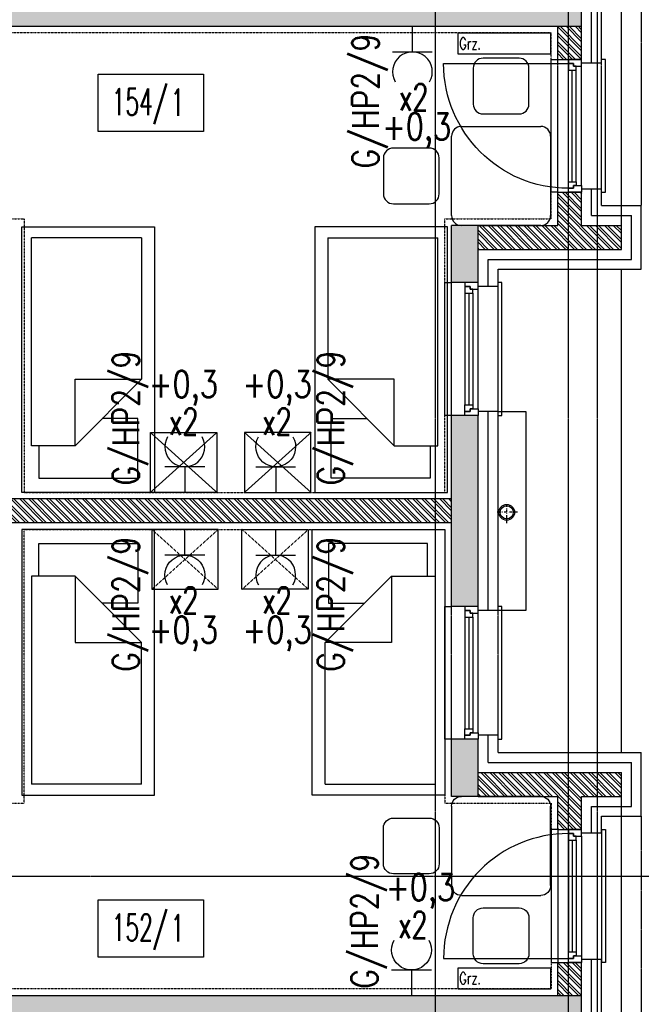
# Model space of a CAD drawing. Extents: x -7228 to 74941, y -112898 to 85621.
# Tile 474 of 635: x 58934 to 59403, y 35820 to 36561. Entities that reach past the tile are written whole.
import ezdxf
from ezdxf.enums import TextEntityAlignment as Align

# ---------------------------------------------------------------- set-up
doc = ezdxf.new("R2010")
doc.units = 0
for name, pattern in [('CENTER', [2, 1.25, -0.25, 0.25, -0.25]), ('DASHDOT', [1, 0.5, -0.25, 0, -0.25]), ('DASHED2', [0.375, 0.25, -0.125]), ('DIVIDE', [31.75, 12.7, -6.35, 0, -6.35, 0, -6.35])]:
    doc.linetypes.add(name, pattern=pattern)
doc.layers.get('0').update_dxf_attribs({"color": 101, "linetype": 'CONTINUOUS'})
for name, color, linetype in [('E35', 6, 'CONTINUOUS'), ('E50', 3, 'CONTINUOUS'), ('Ins-co', 2, 'CONTINUOUS'), ('Mkd-piony', 86, 'CONTINUOUS'), ('Okn---okna', 5, 'CONTINUOUS'), ('Opis-pom', 6, 'CONTINUOUS'), ('Opis_pom_ramka', 6, 'CONTINUOUS'), ('Os-osie glowne', 1, 'CENTER'), ('Pzt-chodniki', 8, 'CONTINUOUS'), ('Sc-beton', 7, 'CONTINUOUS'), ('Sc-beton-hatch', 86, 'CONTINUOUS'), ('Sc-cegla pustak', 42, 'CONTINUOUS'), ('Sc-cegla pustak-hatch', 8, 'CONTINUOUS'), ('Sc-drewno', 22, 'CONTINUOUS'), ('Sc-izolacja term-styropian', 151, 'STYROPIAN-KA'), ('Suf-widok', 8, 'CONTINUOUS'), ('W-idok nad', 5, 'DASHED2'), ('Wyp-meble', 155, 'CONTINUOUS')]:
    doc.layers.add(name, color=color, linetype=linetype)
doc.styles.add('KA wymiar', font='romans.shx', dxfattribs={"width": 0.6})
doc.styles.add('ROMANS', font='romans', dxfattribs={"width": 0.85})
doc.linetypes.add('BATTING', pattern='A,0.0001,-0.1,[134,ltypeshp.shx,S=0.1,R=0,X=-0.1,Y=0],-0.2,[134,ltypeshp.shx,S=0.1,R=180,X=0.1,Y=0],-0.1', length=0.4001)
doc.linetypes.add('STYROPIAN-KA', pattern='A,0.0001,-0.1,[135,ltypeshp.shx,S=0.1,R=0,X=-0.1,Y=0],0,[135,ltypeshp.shx,S=0.1,R=180,X=0.1,Y=0],-0.1', length=0.2001)

# ---------------------------------------------------------------- blocks, each defined once
blk = doc.blocks.new('_gkdfjhk')
at = {"linetype": 'DASHED2'}
for p, q in [((-15, -100), (-15, 0)), ((18, -100), (18, 0))]:
    blk.add_line(p, q, dxfattribs=at)
for p, q in [((0, -95), (0, -5)), ((104, -3), (10, -3)), ((4, -92), (4, -8)), ((7, -92), (7, -8)), ((10, -92), (10, -8))]:
    blk.add_line(p, q)
for points in [[(-15, -100), (-18, -100), (-18, 0), (-15, 0)], [(18, -100), (23, -100), (23, 0), (18, 0)]]:
    blk.add_lwpolyline(points)
for points in [[(0, -5), (0, 0), (10, 0), (10, -3), (6, -3), (6, -5)], [(4, -8), (4, -5), (6, -5), (6, -3), (10, -3), (10, -5), (10, -8)], [(0, -95), (0, -100), (10, -100), (10, -97), (6, -97), (6, -95)], [(4, -92), (4, -95), (6, -95), (6, -97), (10, -97), (10, -95), (10, -92)]]:
    blk.add_lwpolyline(points, close=True)
blk.add_arc((10, -3), 94, 270, 0)
blk = doc.blocks.new('loz033')
blk.add_lwpolyline([(0, 200), (100, 200), (100, 0), (0, 0)], close=True)
for points in [[(86.95, 164.84), (86.95, 189.43), (12.36, 189.43), (12.36, 144.44), (39.36, 144.44)], [(9.76, 114.84), (59.76, 164.84)], [(59.76, 164.84), (59.76, 114.84), (9.76, 114.84)], [(59.76, 164.84), (92.64, 164.84), (92.64, 8.3)], [(9.76, 8.3), (9.76, 114.84)], [(9.76, 8.3), (92.64, 8.3)]]:
    blk.add_lwpolyline(points)
blk = doc.blocks.new('_szafka_nocna')
blk.add_lwpolyline([(-25, 0), (25, 0), (25, -45), (-25, -45)], close=True)
at = {"linetype": 'DASHED2'}
for points in [[(25, 0), (-25, -45)], [(-25, 0), (25, -45)]]:
    blk.add_lwpolyline(points, dxfattribs=at)
blk = doc.blocks.new('_JKJDGDJGKFLGD')
for p, q in [((-23.8, 118.53), (-50.87, 118.53)), ((-58.33, 111.07), (-58.33, 84)), ((-16.33, 84), (-16.33, 111.07)), ((-50.87, 76.53), (-23.8, 76.53)), ((-67.2, 67.2), (-7.47, 67.2)), ((-74.67, 0), (-74.67, 59.73)), ((0, 59.73), (0, 0)), ((-91.47, 50.87), (-118.53, 50.87)), ((-126, 43.4), (-126, 16.33)), ((-84, 16.33), (-84, 43.4)), ((-118.53, 8.87), (-91.47, 8.87)), ((-7.47, -7.47), (-67.2, -7.47))]:
    blk.add_line(p, q)
for centre, start, end in [((-50.87, 111.07), 90, 180), ((-23.8, 111.07), 0, 90), ((-50.87, 84), 180, 270), ((-23.8, 84), 270, 0), ((-67.2, 59.73), 90, 180), ((-7.47, 59.73), 0, 90), ((-118.53, 43.4), 90, 180), ((-91.47, 43.4), 0, 90), ((-118.53, 16.33), 180, 270), ((-91.47, 16.33), 270, 0), ((-67.2, 0), 180, 270), ((-7.47, 0), 270, 0)]:
    blk.add_arc(centre, 7.47, start, end)
blk = doc.blocks.new('_nfkdshfkdhgg')
for p, q in [((-28, -100), (-28, 0)), ((-28, 0), (-25, 0)), ((15, 0), (10, 0)), ((15, -100), (15, 0)), ((-10, -95), (-10, -5)), ((-6, -8), (-6, -92)), ((-3, -8), (-3, -92)), ((0, -8), (0, -92)), ((-25, -100), (-28, -100)), ((10, -100), (15, -100))]:
    blk.add_line(p, q)
at = {"linetype": 'DASHED2'}
for p, q in [((-25, -100), (-25, 0)), ((10, -100), (10, 0))]:
    blk.add_line(p, q, dxfattribs=at)
for points in [[(-10, -5), (-10, 0), (0, 0), (0, -3), (-4, -3), (-4, -5)], [(-6, -8), (-6, -5), (-4, -5), (-4, -3), (0, -3), (0, -5), (0, -8)], [(-10, -95), (-10, -100), (0, -100), (0, -97), (-4, -97), (-4, -95)], [(-6, -92), (-6, -95), (-4, -95), (-4, -97), (0, -97), (0, -95), (0, -92)]]:
    blk.add_lwpolyline(points, close=True)
blk = doc.blocks.new('_opis_pom_metka')
at = {"layer": 'Opis_pom_ramka'}
blk.add_lwpolyline([(-33.13, 0), (32.87, 0), (32.87, -36), (-33.13, -36)], close=True, dxfattribs=at)
at = {"style": 'KA wymiar', "width": 0.6}
blk.add_attdef('KO/', text='', height=16.8, dxfattribs=at).set_placement((3.45, -25.87), align=Align.RIGHT)
blk.add_attdef('NR', (3.8, -26.16), '', height=16.8, dxfattribs=at)
blk = doc.blocks.new('rs75')
at = {"layer": 'Mkd-piony', "color": 251, "linetype": 'DASHDOT', "ltscale": 3}
for p, q in [((4236.28, -1401.66), (4236.28, -1389.4)), ((4242.42, -1395.53), (4230.15, -1395.53))]:
    blk.add_line(p, q, dxfattribs=at)
at = {"layer": 'Mkd-piony', "color": 251, "ltscale": 10}
blk.add_circle((4236.28, -1395.53), 4.5, dxfattribs=at)
at = {"layer": 'Mkd-piony'}
blk.add_circle((4236.28, -1395.53), 3.75, dxfattribs=at)
blk = doc.blocks.new('g2')
at = {"layer": 'E35'}
blk.add_line((15, 19.27), (-15, 19.27), dxfattribs=at)
blk.add_arc((0, 34.27), 15, 150, 30, dxfattribs=at)
at = {"layer": 'E50'}
blk.add_line((0, 19.27), (0, 0), dxfattribs=at)

msp = doc.modelspace()

# ---------------------------------------------------------------- hatches: boundary and pattern name
at = {"layer": 'Sc-beton-hatch'}
h = msp.add_hatch(dxfattribs=at)
h.set_pattern_fill('ANSI33', color=256, style=0)
h.paths.add_polyline_path([(57317.547, 35076.472), (57317.547, 35056.472), (57717.547, 35056.472), (57717.547, 35014.472), (57737.547, 35014.472), (57737.547, 35056.472), (58399.547, 35056.472), (58399.547, 35076.472), (58367.547, 35076.472), (58367.547, 35081.472), (58349.547, 35081.472), (58349.547, 35076.472)])
h.paths.add_polyline_path([(57717.547, 34818.472), (57737.547, 34818.472), (57737.547, 34884.472), (57717.547, 34884.472)])
h.paths.add_polyline_path([(57837.547, 34836.472), (57817.547, 34836.472), (57817.547, 34638.472), (57837.547, 34638.472)])
h.paths.add_polyline_path([(57837.547, 34538.472), (57817.547, 34538.472), (57817.547, 34286.472), (57887.547, 34286.472), (57887.547, 34306.472), (57837.547, 34306.472)])
h.paths.add_polyline_path([(58343.547, 34286.472), (58343.547, 34306.472), (58007.547, 34306.472), (58007.547, 34286.472)])
h.paths.add_polyline_path([(58463.547, 34306.472), (58463.547, 34286.472), (58611.547, 34286.472), (58611.547, 34306.472)])
h.paths.add_polyline_path([(59067.547, 34286.472), (59067.547, 34306.472), (58731.547, 34306.472), (58731.547, 34286.472)])
h.paths.add_polyline_path([(59237.547, 34306.472), (59187.547, 34306.472), (59187.547, 34286.472), (59257.547, 34286.472), (59257.547, 34540.972), (59257.547, 34836.472), (59237.547, 34836.472), (59237.547, 34540.972)])
h.paths.add_polyline_path([(58607.547, 34836.472), (58587.547, 34836.472), (58587.547, 34648.472), (58607.547, 34648.472)])
h.paths.add_polyline_path([(59337.547, 35056.472), (59337.547, 35019.472), (59357.547, 35019.472), (59357.547, 35076.472), (58607.547, 35076.472), (58607.547, 35081.472), (58587.547, 35081.472), (58587.547, 35076.472), (58554.547, 35076.472), (58554.547, 35056.472)])
h.paths.add_polyline_path([(58607.547, 35391.472), (58587.547, 35391.472), (58587.547, 35201.472), (58607.547, 35201.472)])
h.paths.add_polyline_path([(57817.547, 35226.472), (57837.547, 35226.472), (57837.547, 35269.472), (57817.547, 35269.472)])
h.paths.add_polyline_path([(57837.547, 35513.472), (57817.547, 35513.472), (57817.547, 35369.472), (57837.547, 35369.472)])
h.paths.add_polyline_path([(57817.547, 35613.472), (57837.547, 35613.472), (57837.547, 35656.472), (57817.547, 35656.472)])
h.paths.add_polyline_path([(57717.547, 35826.472), (57717.547, 35806.472), (58349.547, 35806.472), (58349.547, 35826.472)])
h.paths.add_polyline_path([(59357.547, 35806.472), (59357.547, 35826.472), (58607.547, 35826.472), (58607.547, 35831.472), (58587.547, 35831.472), (58587.547, 35801.472), (58607.547, 35801.472), (58607.547, 35806.472)])
h.paths.add_polyline_path([(58607.547, 35681.472), (58587.547, 35681.472), (58587.547, 35491.472), (58607.547, 35491.472)])
h.paths.add_polyline_path([(59259.547, 35369.472), (59279.547, 35369.472), (59279.547, 35513.472), (59259.547, 35513.472)])
h.paths.add_polyline_path([(59279.547, 35226.472), (59279.547, 35269.472), (59259.547, 35269.472), (59259.547, 35226.472)])
h.paths.add_polyline_path([(59279.547, 35656.472), (59259.547, 35656.472), (59259.547, 35613.472), (59279.547, 35613.472)])
h.paths.add_polyline_path([(59757.547, 35056.472), (59757.547, 35076.472), (59359.547, 35076.472), (59359.547, 35019.472), (59379.547, 35019.472), (59379.547, 35056.472)])
h.paths.add_polyline_path([(59359.547, 34818.472), (59379.547, 34818.472), (59379.547, 34884.472), (59359.547, 34884.472)])
h.paths.add_polyline_path([(59357.547, 34884.472), (59337.547, 34884.472), (59337.547, 34818.472), (59357.547, 34818.472)])
h.paths.add_polyline_path([(58587.547, 35951.472), (58607.547, 35951.472), (58607.547, 36141.472), (58587.547, 36141.472)])
h.paths.add_polyline_path([(58607.547, 36431.472), (58587.547, 36431.472), (58587.547, 36241.472), (58607.547, 36241.472)])
h.paths.add_polyline_path([(59357.547, 36556.472), (59357.547, 36576.472), (58607.547, 36576.472), (58607.547, 36581.472), (58587.547, 36581.472), (58587.547, 36551.472), (58607.547, 36551.472), (58607.547, 36556.472)])
h.paths.add_polyline_path([(58587.547, 36701.472), (58607.547, 36701.472), (58607.547, 36891.472), (58587.547, 36891.472)])
h.paths.add_polyline_path([(58607.547, 37181.472), (58587.547, 37181.472), (58587.547, 36991.472), (58607.547, 36991.472)])
h.paths.add_polyline_path([(57717.547, 36576.472), (57717.547, 36556.472), (58349.547, 36556.472), (58349.547, 36576.472)])
h.paths.add_polyline_path([(59259.547, 36019.472), (59259.547, 35976.472), (59279.547, 35976.472), (59279.547, 36019.472)])
h.paths.add_polyline_path([(59259.547, 36119.472), (59279.547, 36119.472), (59279.547, 36263.472), (59259.547, 36263.472)])
h.paths.add_polyline_path([(59279.547, 36406.472), (59259.547, 36406.472), (59259.547, 36363.472), (59279.547, 36363.472)])
h.paths.add_polyline_path([(57837.547, 35976.472), (57837.547, 36019.472), (57817.547, 36019.472), (57817.547, 35976.472)])
h.paths.add_polyline_path([(57837.547, 36263.472), (57817.547, 36263.472), (57817.547, 36119.472), (57837.547, 36119.472)])
h.paths.add_polyline_path([(57837.547, 36406.472), (57817.547, 36406.472), (57817.547, 36363.472), (57837.547, 36363.472)])
h.paths.add_polyline_path([(57837.547, 36769.472), (57817.547, 36769.472), (57817.547, 36726.472), (57837.547, 36726.472)])
h.paths.add_polyline_path([(57837.547, 37013.472), (57817.547, 37013.472), (57817.547, 36869.472), (57837.547, 36869.472)])
h.paths.add_polyline_path([(57837.547, 37156.472), (57817.547, 37156.472), (57817.547, 37113.472), (57837.547, 37113.472)])
h.paths.add_polyline_path([(57717.547, 37326.472), (57717.547, 37306.472), (58349.547, 37306.472), (58349.547, 37326.472)])
h.paths.add_polyline_path([(57817.547, 37476.472), (57837.547, 37476.472), (57837.547, 37519.472), (57817.547, 37519.472)])
h.paths.add_polyline_path([(57817.547, 37619.472), (57837.547, 37619.472), (57837.547, 37763.472), (57817.547, 37763.472)])
h.paths.add_polyline_path([(57837.547, 37906.472), (57817.547, 37906.472), (57817.547, 37863.472), (57837.547, 37863.472)])
h.paths.add_polyline_path([(58607.547, 37641.472), (58587.547, 37641.472), (58587.547, 37451.472), (58607.547, 37451.472)])
h.paths.add_polyline_path([(58607.547, 37306.472), (59357.547, 37306.472), (59357.547, 37326.472), (58607.547, 37326.472), (58607.547, 37331.472), (58587.547, 37331.472), (58587.547, 37301.472), (58607.547, 37301.472)])
h.paths.add_polyline_path([(58607.547, 37931.472), (58587.547, 37931.472), (58587.547, 37741.472), (58607.547, 37741.472)])
h.paths.add_polyline_path([(58607.547, 38076.472), (58607.547, 38081.472), (58587.547, 38081.472), (58587.547, 38051.472), (58607.547, 38051.472), (58607.547, 38056.472), (59357.547, 38056.472), (59357.547, 38076.472)])
h.paths.add_polyline_path([(57717.547, 38076.472), (57717.547, 38056.472), (58349.547, 38056.472), (58349.547, 38076.472)])
h.paths.add_polyline_path([(57837.547, 38269.472), (57817.547, 38269.472), (57817.547, 38226.472), (57837.547, 38226.472)])
h.paths.add_polyline_path([(57817.547, 38369.472), (57837.547, 38369.472), (57837.547, 38513.472), (57817.547, 38513.472)])
h.paths.add_polyline_path([(57837.547, 38656.472), (57817.547, 38656.472), (57817.547, 38613.472), (57837.547, 38613.472)])
h.paths.add_polyline_path([(58607.547, 38681.472), (58587.547, 38681.472), (58587.547, 38491.472), (58607.547, 38491.472)])
h.paths.add_polyline_path([(58587.547, 38201.472), (58607.547, 38201.472), (58607.547, 38391.472), (58587.547, 38391.472)])
h.paths.add_polyline_path([(59259.547, 38656.472), (59259.547, 38613.472), (59279.547, 38613.472), (59279.547, 38656.472)])
h.paths.add_polyline_path([(59279.547, 38513.472), (59259.547, 38513.472), (59259.547, 38369.472), (59279.547, 38369.472)])
h.paths.add_polyline_path([(59279.547, 38269.472), (59259.547, 38269.472), (59259.547, 38226.472), (59279.547, 38226.472)])
h.paths.add_polyline_path([(59259.547, 37863.472), (59279.547, 37863.472), (59279.547, 37906.472), (59259.547, 37906.472)])
h.paths.add_polyline_path([(59259.547, 37619.472), (59279.547, 37619.472), (59279.547, 37763.472), (59259.547, 37763.472)])
h.paths.add_polyline_path([(59279.547, 37519.472), (59259.547, 37519.472), (59259.547, 37476.472), (59279.547, 37476.472)])
h.paths.add_polyline_path([(59259.547, 37113.472), (59279.547, 37113.472), (59279.547, 37156.472), (59259.547, 37156.472)])
h.paths.add_polyline_path([(59259.547, 36869.472), (59279.547, 36869.472), (59279.547, 37013.472), (59259.547, 37013.472)])
h.paths.add_polyline_path([(59259.547, 36726.472), (59279.547, 36726.472), (59279.547, 36769.472), (59259.547, 36769.472)])
at = {"layer": 'Sc-cegla pustak-hatch'}
h = msp.add_hatch(dxfattribs=at)
h.set_pattern_fill('ANSI32', color=256, scale=0.5, angle=90, style=0)
h.paths.add_polyline_path([(57735.547, 38806.472), (57717.547, 38806.472), (57717.547, 38781.472), (57735.547, 38781.472)])
h.paths.add_polyline_path([(57817.547, 38656.472), (57735.547, 38656.472), (57735.547, 38681.472), (57717.547, 38681.472), (57717.547, 38656.472), (57687.547, 38656.472), (57687.547, 38638.472), (57817.547, 38638.472)])
h.paths.add_polyline_path([(58323.547, 38450.472), (57837.547, 38450.472), (57837.547, 38432.472), (58323.547, 38432.472)])
h.paths.add_polyline_path([(58367.547, 38681.472), (58349.547, 38681.472), (58349.547, 38491.472), (58367.547, 38491.472)])
h.paths.add_polyline_path([(58367.547, 38391.472), (58349.547, 38391.472), (58349.547, 38201.472), (58367.547, 38201.472)])
h.paths.add_polyline_path([(59259.547, 38450.472), (58633.547, 38450.472), (58633.547, 38432.472), (59259.547, 38432.472)])
h.paths.add_polyline_path([(59387.547, 38656.472), (59357.547, 38656.472), (59357.547, 38681.472), (59339.547, 38681.472), (59339.547, 38656.472), (59279.547, 38656.472), (59279.547, 38638.472), (59387.547, 38638.472)])
h.paths.add_polyline_path([(59357.547, 38806.472), (59339.547, 38806.472), (59339.547, 38781.472), (59357.547, 38781.472)])
h.paths.add_polyline_path([(59387.547, 38244.472), (59279.547, 38244.472), (59279.547, 38226.472), (59339.547, 38226.472), (59339.547, 38201.472), (59357.547, 38201.472), (59357.547, 38226.472), (59387.547, 38226.472)])
h.paths.add_polyline_path([(59357.547, 38101.472), (59339.547, 38101.472), (59339.547, 38076.472), (59357.547, 38076.472)])
h.paths.add_polyline_path([(59357.547, 38056.472), (59339.547, 38056.472), (59339.547, 38031.472), (59357.547, 38031.472)])
h.paths.add_polyline_path([(59357.547, 37931.472), (59339.547, 37931.472), (59339.547, 37906.472), (59279.547, 37906.472), (59279.547, 37888.472), (59387.547, 37888.472), (59387.547, 37906.472), (59357.547, 37906.472)])
h.paths.add_polyline_path([(58367.547, 38081.472), (58349.547, 38081.472), (58349.547, 38076.472), (58349.547, 38056.472), (58349.547, 38051.472), (58367.547, 38051.472)])
h.paths.add_polyline_path([(58367.547, 37931.472), (58349.547, 37931.472), (58349.547, 37741.472), (58367.547, 37741.472)])
h.paths.add_polyline_path([(57817.547, 37906.472), (57735.547, 37906.472), (57735.547, 37931.472), (57717.547, 37931.472), (57717.547, 37906.472), (57687.547, 37906.472), (57687.547, 37888.472), (57817.547, 37888.472)])
h.paths.add_polyline_path([(57735.547, 38056.472), (57717.547, 38056.472), (57717.547, 38031.472), (57735.547, 38031.472)])
h.paths.add_polyline_path([(57735.547, 38101.472), (57717.547, 38101.472), (57717.547, 38076.472), (57735.547, 38076.472)])
h.paths.add_polyline_path([(57817.547, 38244.472), (57687.547, 38244.472), (57687.547, 38226.472), (57717.547, 38226.472), (57717.547, 38201.472), (57735.547, 38201.472), (57735.547, 38226.472), (57817.547, 38226.472)])
h.paths.add_polyline_path([(58323.547, 37700.472), (57837.547, 37700.472), (57837.547, 37682.472), (58323.547, 37682.472)])
h.paths.add_polyline_path([(58367.547, 37641.472), (58349.547, 37641.472), (58349.547, 37451.472), (58367.547, 37451.472)])
h.paths.add_polyline_path([(59259.547, 37700.472), (58633.547, 37700.472), (58633.547, 37682.472), (59259.547, 37682.472)])
h.paths.add_polyline_path([(59387.547, 37494.472), (59279.547, 37494.472), (59279.547, 37476.472), (59339.547, 37476.472), (59339.547, 37451.472), (59357.547, 37451.472), (59357.547, 37476.472), (59387.547, 37476.472)])
h.paths.add_polyline_path([(59357.547, 37351.472), (59339.547, 37351.472), (59339.547, 37326.472), (59357.547, 37326.472)])
h.paths.add_polyline_path([(59357.547, 37306.472), (59339.547, 37306.472), (59339.547, 37281.472), (59357.547, 37281.472)])
h.paths.add_polyline_path([(59357.547, 37181.472), (59339.547, 37181.472), (59339.547, 37156.472), (59279.547, 37156.472), (59279.547, 37138.472), (59387.547, 37138.472), (59387.547, 37156.472), (59357.547, 37156.472)])
h.paths.add_polyline_path([(57817.547, 37494.472), (57687.547, 37494.472), (57687.547, 37476.472), (57717.547, 37476.472), (57717.547, 37451.472), (57735.547, 37451.472), (57735.547, 37476.472), (57817.547, 37476.472)])
h.paths.add_polyline_path([(57735.547, 37351.472), (57717.547, 37351.472), (57717.547, 37326.472), (57735.547, 37326.472)])
h.paths.add_polyline_path([(57735.547, 37306.472), (57717.547, 37306.472), (57717.547, 37281.472), (57735.547, 37281.472)])
h.paths.add_polyline_path([(57817.547, 37156.472), (57735.547, 37156.472), (57735.547, 37181.472), (57717.547, 37181.472), (57717.547, 37156.472), (57687.547, 37156.472), (57687.547, 37138.472), (57817.547, 37138.472)])
h.paths.add_polyline_path([(58367.547, 37331.472), (58349.547, 37331.472), (58349.547, 37326.472), (58349.547, 37306.472), (58349.547, 37301.472), (58367.547, 37301.472)])
h.paths.add_polyline_path([(58367.547, 37181.472), (58349.547, 37181.472), (58349.547, 36991.472), (58367.547, 36991.472)])
h.paths.add_polyline_path([(58323.547, 36950.472), (57837.547, 36950.472), (57837.547, 36932.472), (58323.547, 36932.472)])
h.paths.add_polyline_path([(57817.547, 36744.472), (57687.547, 36744.472), (57687.547, 36726.472), (57717.547, 36726.472), (57717.547, 36701.472), (57735.547, 36701.472), (57735.547, 36726.472), (57817.547, 36726.472)])
h.paths.add_polyline_path([(57735.547, 36601.472), (57717.547, 36601.472), (57717.547, 36576.472), (57735.547, 36576.472)])
h.paths.add_polyline_path([(57735.547, 36556.472), (57717.547, 36556.472), (57717.547, 36531.472), (57735.547, 36531.472)])
h.paths.add_polyline_path([(58367.547, 36581.472), (58349.547, 36581.472), (58349.547, 36576.472), (58349.547, 36556.472), (58349.547, 36551.472), (58367.547, 36551.472)])
h.paths.add_polyline_path([(58367.547, 36891.472), (58349.547, 36891.472), (58349.547, 36701.472), (58367.547, 36701.472)])
h.paths.add_polyline_path([(59259.547, 36950.472), (58633.547, 36950.472), (58633.547, 36932.472), (59259.547, 36932.472)])
h.paths.add_polyline_path([(59387.547, 36744.472), (59279.547, 36744.472), (59279.547, 36726.472), (59339.547, 36726.472), (59339.547, 36701.472), (59357.547, 36701.472), (59357.547, 36726.472), (59387.547, 36726.472)])
h.paths.add_polyline_path([(59357.547, 36601.472), (59339.547, 36601.472), (59339.547, 36576.472), (59357.547, 36576.472)])
h.paths.add_polyline_path([(59357.547, 36556.472), (59339.547, 36556.472), (59339.547, 36531.472), (59357.547, 36531.472)])
h.paths.add_polyline_path([(59387.547, 36406.472), (59357.547, 36406.472), (59357.547, 36431.472), (59339.547, 36431.472), (59339.547, 36406.472), (59279.547, 36406.472), (59279.547, 36388.472), (59387.547, 36388.472)])
h.paths.add_polyline_path([(59259.547, 36200.472), (58633.547, 36200.472), (58633.547, 36182.472), (59259.547, 36182.472)])
h.paths.add_polyline_path([(58323.547, 36200.472), (57837.547, 36200.472), (57837.547, 36182.472), (58323.547, 36182.472)])
h.paths.add_polyline_path([(58367.547, 36431.472), (58349.547, 36431.472), (58349.547, 36241.472), (58367.547, 36241.472)])
h.paths.add_polyline_path([(57817.547, 36406.472), (57735.547, 36406.472), (57735.547, 36431.472), (57717.547, 36431.472), (57717.547, 36406.472), (57687.547, 36406.472), (57687.547, 36388.472), (57817.547, 36388.472)])
h.paths.add_polyline_path([(57817.547, 35994.472), (57687.547, 35994.472), (57687.547, 35976.472), (57717.547, 35976.472), (57717.547, 35951.472), (57735.547, 35951.472), (57735.547, 35976.472), (57817.547, 35976.472)])
h.paths.add_polyline_path([(57735.547, 35851.472), (57717.547, 35851.472), (57717.547, 35826.472), (57735.547, 35826.472)])
h.paths.add_polyline_path([(57735.547, 35806.472), (57717.547, 35806.472), (57717.547, 35781.472), (57735.547, 35781.472)])
h.paths.add_polyline_path([(57817.547, 35656.472), (57735.547, 35656.472), (57735.547, 35681.472), (57717.547, 35681.472), (57717.547, 35656.472), (57687.547, 35656.472), (57687.547, 35638.472), (57817.547, 35638.472)])
h.paths.add_polyline_path([(58367.547, 36141.472), (58349.547, 36141.472), (58349.547, 35951.472), (58367.547, 35951.472)])
h.paths.add_polyline_path([(58367.547, 35831.472), (58349.547, 35831.472), (58349.547, 35826.472), (58349.547, 35806.472), (58349.547, 35801.472), (58367.547, 35801.472)])
h.paths.add_polyline_path([(58367.547, 35681.472), (58349.547, 35681.472), (58349.547, 35491.472), (58367.547, 35491.472)])
h.paths.add_polyline_path([(58323.547, 35450.472), (57837.547, 35450.472), (57837.547, 35432.472), (58323.547, 35432.472)])
h.paths.add_polyline_path([(57817.547, 35244.472), (57687.547, 35244.472), (57687.547, 35226.472), (57717.547, 35226.472), (57717.547, 35201.472), (57735.547, 35201.472), (57735.547, 35226.472), (57817.547, 35226.472)])
h.paths.add_polyline_path([(57735.547, 35101.472), (57717.547, 35101.472), (57717.547, 35076.472), (57735.547, 35076.472)])
h.paths.add_polyline_path([(58367.547, 35391.472), (58349.547, 35391.472), (58349.547, 35201.472), (58367.547, 35201.472)])
h.paths.add_polyline_path([(59259.547, 35450.472), (58633.547, 35450.472), (58633.547, 35432.472), (59259.547, 35432.472)])
h.paths.add_polyline_path([(59387.547, 35994.472), (59279.547, 35994.472), (59279.547, 35976.472), (59339.547, 35976.472), (59339.547, 35951.472), (59357.547, 35951.472), (59357.547, 35976.472), (59387.547, 35976.472)])
h.paths.add_polyline_path([(59357.547, 35851.472), (59339.547, 35851.472), (59339.547, 35826.472), (59357.547, 35826.472)])
h.paths.add_polyline_path([(59357.547, 35806.472), (59339.547, 35806.472), (59339.547, 35781.472), (59357.547, 35781.472)])
h.paths.add_polyline_path([(59387.547, 35656.472), (59357.547, 35656.472), (59357.547, 35681.472), (59339.547, 35681.472), (59339.547, 35656.472), (59279.547, 35656.472), (59279.547, 35638.472), (59387.547, 35638.472)])
h.paths.add_polyline_path([(59387.547, 35244.472), (59279.547, 35244.472), (59279.547, 35226.472), (59339.547, 35226.472), (59339.547, 35201.472), (59357.547, 35201.472), (59357.547, 35226.472), (59387.547, 35226.472)])
h.paths.add_polyline_path([(59357.547, 35101.472), (59339.547, 35101.472), (59339.547, 35076.472), (59357.547, 35076.472)])
h.paths.add_polyline_path([(59757.547, 34836.472), (59379.547, 34836.472), (59379.547, 34818.472), (59757.547, 34818.472)])
h.paths.add_polyline_path([(59337.547, 34836.472), (59257.547, 34836.472), (59257.547, 34818.472), (59337.547, 34818.472)])
h.paths.add_polyline_path([(59237.547, 34836.472), (59117.547, 34836.472), (59117.547, 34818.472), (59237.547, 34818.472)])
h.paths.add_polyline_path([(58997.547, 34836.472), (58964.547, 34836.472), (58964.547, 34818.472), (58997.547, 34818.472)])
h.paths.add_polyline_path([(58844.547, 34836.472), (58717.547, 34836.472), (58717.547, 34818.472), (58811.547, 34818.472), (58811.547, 34666.472), (58607.547, 34666.472), (58607.547, 34648.472), (58811.547, 34648.472), (58811.547, 34306.472), (58829.547, 34306.472), (58829.547, 34818.472), (58844.547, 34818.472)])
h.paths.add_polyline_path([(58587.547, 34666.472), (58542.547, 34666.472), (58542.547, 34648.472), (58587.547, 34648.472)])
h.paths.add_polyline_path([(58617.547, 34836.472), (58607.547, 34836.472), (58607.547, 34818.472), (58617.547, 34818.472)])
h.paths.add_polyline_path([(58412.547, 34666.472), (58340.547, 34666.472), (58340.547, 34740.472), (58367.547, 34740.472), (58367.547, 34836.472), (58349.547, 34836.472), (58349.547, 34758.472), (58259.547, 34758.472), (58259.547, 34836.472), (57947.547, 34836.472), (57947.547, 34818.472), (58241.547, 34818.472), (58241.547, 34740.472), (58322.547, 34740.472), (58322.547, 34666.472), (57837.547, 34666.472), (57837.547, 34648.472), (58412.547, 34648.472)])
h.paths.add_polyline_path([(58035.547, 34534.472), (58017.547, 34534.472), (58017.547, 34378.19), (58035.547, 34378.19)])
h.paths.add_polyline_path([(58035.547, 34378.19), (58017.547, 34378.19), (58017.547, 34306.472), (58035.547, 34306.472)])
h.paths.add_polyline_path([(57817.547, 34836.472), (57737.547, 34836.472), (57737.547, 34818.472), (57817.547, 34818.472)])
h.paths.add_polyline_path([(57717.547, 34836.472), (57317.547, 34836.472), (57317.547, 34818.472), (57717.547, 34818.472)])
h.paths.add_polyline_path([(57847.547, 34836.472), (57837.547, 34836.472), (57837.547, 34818.472), (57847.547, 34818.472)])

# ---------------------------------------------------------------- linework, layer by layer
at = {"layer": 'Ins-co'}
for points in [[(59264.332, 36551.204), (59264.332, 36535.704), (59334.332, 36535.704), (59334.332, 36551.204)], [(59264.332, 35847.118), (59264.332, 35831.618), (59334.332, 35831.618), (59334.332, 35847.118)]]:
    msp.add_lwpolyline(points, close=True, dxfattribs=at)
at = {"layer": 'Os-osie glowne'}
for points in [[(59247.547, 34021.472), (59247.547, 39998.472)], [(59347.547, 34021.472), (59347.547, 39998.472)], [(59369.547, 34021.472), (59369.547, 39998.472)], [(50700.047, 35916.472), (62792.547, 35916.472)]]:
    msp.add_lwpolyline(points, dxfattribs=at)
at = {"layer": 'Pzt-chodniki'}
msp.add_lwpolyline([(59387.547, 36009.472), (59387.547, 36373.472)], dxfattribs=at)
at = {"layer": 'Sc-beton'}
for points in [[(59357.547, 36556.472), (59357.547, 36576.472)], [(58607.547, 36556.472), (59357.547, 36556.472)], [(59279.547, 36406.472), (59259.547, 36406.472)], [(59259.547, 36363.472), (59259.547, 36406.472)], [(59279.547, 36363.472), (59279.547, 36406.472)], [(59279.547, 36363.472), (59259.547, 36363.472)], [(59279.547, 36263.472), (59259.547, 36263.472)], [(59259.547, 36119.472), (59259.547, 36263.472)], [(59279.547, 36119.472), (59279.547, 36263.472)], [(59279.547, 36119.472), (59259.547, 36119.472)], [(59259.547, 35976.472), (59259.547, 36019.472)], [(59279.547, 36019.472), (59259.547, 36019.472)], [(59279.547, 35976.472), (59279.547, 36019.472)], [(59279.547, 35976.472), (59259.547, 35976.472)], [(58607.547, 35826.472), (59357.547, 35826.472)], [(59357.547, 35806.472), (59357.547, 35826.472)]]:
    msp.add_lwpolyline(points, dxfattribs=at)
at = {"layer": 'Sc-cegla pustak'}
for points in [[(59339.547, 36531.472), (59339.547, 36556.472)], [(59357.547, 36531.472), (59357.547, 36556.472)], [(59339.547, 36531.472), (59357.547, 36531.472)], [(59339.547, 36406.472), (59339.547, 36431.472)], [(59339.547, 36431.472), (59357.547, 36431.472)], [(59357.547, 36406.472), (59357.547, 36431.472)], [(59279.547, 36406.472), (59339.547, 36406.472)], [(59357.547, 36406.472), (59387.547, 36406.472)], [(59387.547, 36388.472), (59387.547, 36406.472)], [(59279.547, 36388.472), (59387.547, 36388.472)], [(59259.547, 36200.472), (58633.547, 36200.472)], [(59259.547, 36182.472), (58633.547, 36182.472)], [(59279.547, 35994.472), (59387.547, 35994.472)], [(59387.547, 35976.472), (59387.547, 35994.472)], [(59279.547, 35976.472), (59339.547, 35976.472)], [(59339.547, 35951.472), (59339.547, 35976.472)], [(59357.547, 35951.472), (59357.547, 35976.472)], [(59357.547, 35976.472), (59387.547, 35976.472)], [(59339.547, 35951.472), (59357.547, 35951.472)], [(59339.547, 35826.472), (59339.547, 35851.472)], [(59339.547, 35851.472), (59357.547, 35851.472)], [(59357.547, 35826.472), (59357.547, 35851.472)]]:
    msp.add_lwpolyline(points, dxfattribs=at)
at = {"layer": 'Sc-drewno'}
msp.add_lwpolyline([(59294.547, 36266.472), (59315.547, 36266.472), (59315.547, 36116.472), (59294.547, 36116.472)], dxfattribs=at)
at = {"layer": 'Sc-izolacja term-styropian', "linetype": 'BATTING', "ltscale": 0.35}
for points in [[(59365.047, 36528.972), (59365.047, 36603.972)], [(59365.047, 36413.972), (59365.047, 36433.972)], [(59365.047, 36413.972), (59395.047, 36413.972)], [(59395.047, 36380.972), (59395.047, 36413.972)], [(59287.047, 36380.972), (59395.047, 36380.972)], [(59287.047, 36360.472), (59287.047, 36380.972)], [(59287.047, 36116.472), (59287.047, 36266.472)], [(59287.047, 36001.972), (59287.047, 36022.472)], [(59287.047, 36001.972), (59395.047, 36001.972)], [(59395.047, 35968.972), (59395.047, 36001.972)], [(59365.047, 35948.972), (59365.047, 35968.972)], [(59365.047, 35968.972), (59395.047, 35968.972)], [(59365.047, 35778.972), (59365.047, 35853.972)]]:
    msp.add_lwpolyline(points, dxfattribs=at)
at = {"layer": 'Sc-izolacja term-styropian', "linetype": 'ByBlock'}
for points in [[(59372.547, 36528.972), (59372.547, 36603.972)], [(59357.547, 36528.972), (59372.547, 36528.972)], [(59357.547, 36433.972), (59372.547, 36433.972)], [(59372.547, 36421.472), (59372.547, 36433.972)], [(59372.547, 36421.472), (59402.547, 36421.472)], [(59402.547, 36373.472), (59402.547, 36421.472)], [(59294.547, 36373.472), (59402.547, 36373.472)], [(59294.547, 36360.472), (59294.547, 36373.472)], [(59294.547, 36360.472), (59279.547, 36360.472)], [(59294.547, 36266.472), (59279.547, 36266.472)], [(59294.547, 36116.472), (59294.547, 36266.472)], [(59294.547, 36116.472), (59279.547, 36116.472)], [(59294.547, 36022.472), (59279.547, 36022.472)], [(59294.547, 36009.472), (59294.547, 36022.472)], [(59294.547, 36009.472), (59402.547, 36009.472)], [(59402.547, 35961.472), (59402.547, 36009.472)], [(59372.547, 35948.972), (59372.547, 35961.472)], [(59372.547, 35961.472), (59402.547, 35961.472)], [(59357.547, 35948.972), (59372.547, 35948.972)], [(59357.547, 35853.972), (59372.547, 35853.972)], [(59372.547, 35778.972), (59372.547, 35853.972)]]:
    msp.add_lwpolyline(points, dxfattribs=at)
at = {"layer": 'Suf-widok', "linetype": 'DIVIDE', "ltscale": 0.02}
for points in [[(58612.547, 36551.472), (58612.547, 36431.472), (58740.547, 36431.472), (58740.547, 36411.472), (58937.547, 36411.472), (58937.547, 36205.472), (59254.547, 36205.472), (59254.547, 36411.472), (59334.547, 36411.472), (59334.547, 36551.472)], [(58612.547, 35831.472), (58612.547, 35951.472), (58740.547, 35951.472), (58740.547, 35971.472), (58937.547, 35971.472), (58937.547, 36177.472), (59254.547, 36177.472), (59254.547, 35971.472), (59334.547, 35971.472), (59334.547, 35831.472)]]:
    msp.add_lwpolyline(points, close=True, dxfattribs=at)
at = {"layer": 'W-idok nad'}
for points in [[(59387.547, 36406.472), (59387.547, 36726.472)], [(59402.547, 36711.418), (59402.547, 36421.472)], [(59387.547, 35656.472), (59387.547, 35976.472)], [(59402.547, 35961.472), (59402.547, 35671.472)]]:
    msp.add_lwpolyline(points, dxfattribs=at)

# ---------------------------------------------------------------- block references
at = {"layer": 'E35', "rotation": 179.9999999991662}
for p in [(59230.038, 36556.472), (59127.016, 36177.472)]:
    msp.add_blockref('g2', p, dxfattribs=at)
at = {"layer": 'E35'}
msp.add_blockref('g2', (59058.547, 36205.472), dxfattribs=at)
at = {"layer": 'E35', "xscale": -1}
for p in [(59127.016, 36205.472), (59229.368, 35826.472)]:
    msp.add_blockref('g2', p, dxfattribs=at)
at = {"layer": 'E35', "xscale": -1, "rotation": 180}
msp.add_blockref('g2', (59058.547, 36177.472), dxfattribs=at)
at = {"layer": 'Mkd-piony', "xscale": 1.320000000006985, "yscale": 1.320000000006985, "zscale": 1.32, "rotation": 1.958080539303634e-08}
msp.add_blockref('rs75', (53709.209, 38032.527), dxfattribs=at)
at = {"layer": 'Okn---okna', "xscale": -1}
for name, p in [('_gkdfjhk', (59357.547, 36531.472)), ('_nfkdshfkdhgg', (59269.547, 36363.472)), ('_nfkdshfkdhgg', (59269.547, 36119.472))]:
    msp.add_blockref(name, p, dxfattribs=at)
at = {"layer": 'Okn---okna', "rotation": 180}
msp.add_blockref('_gkdfjhk', (59357.547, 35851.472), dxfattribs=at)
at = {"layer": 'Opis-pom'}
ref = msp.add_blockref('_opis_pom_metka', (59033.067, 36520.506), dxfattribs=dict(at, xscale=1.2, yscale=1.2, zscale=1.2))
ref.add_attrib('KO/', '154/', dxfattribs={"layer": '0', "height": 20.16, "style": 'KA wymiar', "width": 0.6}).set_placement((59045.84, 36489.465), align=Align.RIGHT)
ref.add_attrib('NR', '1', (59047.83, 36489.109), dxfattribs={"layer": '0', "height": 20.16, "style": 'KA wymiar', "width": 0.6})
ref = msp.add_blockref('_opis_pom_metka', (59033.067, 35898.659), dxfattribs=dict(at, xscale=1.2, yscale=1.2, zscale=1.2))
ref.add_attrib('KO/', '152/', dxfattribs={"layer": '0', "height": 20.16, "style": 'KA wymiar', "width": 0.6}).set_placement((59045.84, 35867.618), align=Align.RIGHT)
ref.add_attrib('NR', '1', (59047.83, 35867.262), dxfattribs={"layer": '0', "height": 20.16, "style": 'KA wymiar', "width": 0.6})
at = {"layer": 'Wyp-meble'}
for name, p in [('_JKJDGDJGKFLGD', (59334.214, 36413.939)), ('_JKJDGDJGKFLGD', (59334.214, 36413.939)), ('_szafka_nocna', (59057.598, 36250.472)), ('_szafka_nocna', (59057.598, 36250.472)), ('loz033', (59154.547, 35977.472)), ('loz033', (59154.547, 35977.472))]:
    msp.add_blockref(name, p, dxfattribs=at)
at = {"layer": 'Wyp-meble', "rotation": 180}
for name, p in [('loz033', (59035.547, 36405.472)), ('loz033', (59035.547, 36405.472)), ('_szafka_nocna', (59126.547, 36132.472)), ('_szafka_nocna', (59126.547, 36132.472))]:
    msp.add_blockref(name, p, dxfattribs=at)
at = {"layer": 'Wyp-meble', "xscale": -1, "rotation": 180}
for name, p in [('loz033', (59156.547, 36405.472)), ('loz033', (59156.547, 36405.472)), ('_szafka_nocna', (59058.547, 36132.472)), ('_szafka_nocna', (59058.547, 36132.472)), ('_JKJDGDJGKFLGD', (59334.214, 35969.005)), ('_JKJDGDJGKFLGD', (59334.214, 35969.005))]:
    msp.add_blockref(name, p, dxfattribs=at)
at = {"layer": 'Wyp-meble', "xscale": -1}
for name, p in [('_szafka_nocna', (59128.547, 36250.472)), ('_szafka_nocna', (59128.547, 36250.472)), ('loz033', (59035.547, 35977.472)), ('loz033', (59035.547, 35977.472))]:
    msp.add_blockref(name, p, dxfattribs=at)

# ---------------------------------------------------------------- texts
at = {"layer": 'E35', "style": 'ROMANS'}
for s, rotation, width, p in [('G/HP2/9', 90, 0.8, (59196.075, 36500.343)), ('x2', 360, 0.7, (59230.969, 36503.14)), ('+0,3', 360, 0.8, (59233.204, 36477.956)), ('G/HP2/9', 90, 0.8, (59015.551, 36261.601)), ('G/HP2/9', 90, 0.8, (59170.012, 36261.601)), ('+0,3', 360, 0.8, (59057.456, 36283.988)), ('x2', 360, 0.7, (59057.616, 36258.804)), ('G/HP2/9', 90, 0.8, (59015.551, 36121.343)), ('G/HP2/9', 90, 0.8, (59170.012, 36121.343)), ('x2', 360, 0.7, (59127.947, 36124.14)), ('+0,3', 360, 0.8, (59128.107, 36098.956)), ('G/HP2/9', 90, 0.8, (59195.406, 35882.601))]:
    msp.add_text(s, height=20, rotation=rotation, dxfattribs=dict(at, width=width)).set_placement(p, align=Align.MIDDLE)
for s, width, p in [('+0,3', 0.8, (59128.107, 36283.988)), ('x2', 0.7, (59127.947, 36258.804)), ('x2', 0.7, (59057.616, 36124.14)), ('+0,3', 0.8, (59057.456, 36098.956)), ('+0,3', 0.8, (59236.183, 35904.988)), ('x2', 0.7, (59230.3, 35879.804))]:
    msp.add_text(s, height=20, dxfattribs=dict(at, width=width)).set_placement(p, align=Align.MIDDLE)
at = {"layer": 'Ins-co', "style": 'ROMANS', "width": 0.7}
for p in [(59265.316, 36539.049), (59265.316, 35834.963)]:
    msp.add_text('Grz.', height=9, dxfattribs=at).set_placement(p)

doc.saveas('drawing.dxf')
